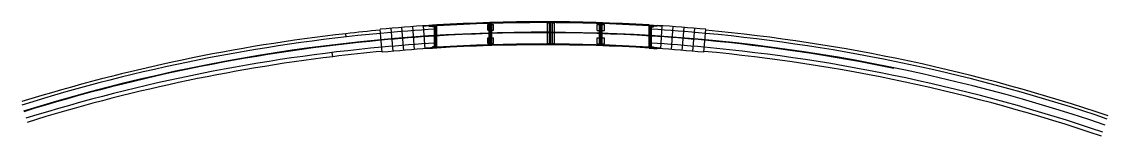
# Model space of a CAD drawing. Extents: x 10130 to 81668, y 5440 to 21644.
# Drawn here: x 39436 to 41443, y 21433 to 21644 of the extents above; entities that cross this region are included whole.
import ezdxf

# ---------------------------------------------------------------- set-up
doc = ezdxf.new("R2010")
doc.units = 0
for name, color, linetype in [('Dimensions', 7, 'Continuous'), ('dsnstdblockInterim', 7, 'Continuous'), ('dsnStdBorder', 7, 'Continuous'), ('dsnstdModifiedBlock', 7, 'Continuous')]:
    doc.layers.add(name, color=color, linetype=linetype)

msp = doc.modelspace()

# ---------------------------------------------------------------- linework, layer by layer
at = {"layer": 'Dimensions'}
for p, q in [((40201.4, 21595.7), (40201.4, 21638.4)), ((40302.2, 21600.4), (40302.2, 21642.9)), ((40413.7, 21601.8), (40413.7, 21644.3)), ((40505.6, 21600.1), (40505.6, 21642.6)), ((40596.5, 21595.7), (40596.5, 21638.4))]:
    msp.add_line(p, q, dxfattribs=at)
msp.add_arc((40398.9, 18390.2), 3234.9, 71.2805, 107.2469, dxfattribs=at)
at = {"layer": 'dsnstdblockInterim'}
for p, q in [((40194.8, 21638), (40187.9, 21637.5)), ((40194.8, 21637.8), (40187.9, 21637.4)), ((40187.9, 21637.5), (40188, 21636.8)), ((40188, 21636.8), (40188.9, 21636.7)), ((40188, 21636.8), (40188, 21636.4)), ((40188, 21636.4), (40194.9, 21636.4)), ((40188.9, 21636.7), (40190.9, 21636.8)), ((40194.8, 21637), (40190.9, 21636.8)), ((40190.9, 21636.8), (40194.9, 21636.4)), ((40190.9, 21636.8), (40194.9, 21636.8)), ((40202.8, 21638.5), (40194.8, 21638)), ((40202.8, 21638.5), (40194.8, 21638)), ((40202.8, 21638.3), (40194.8, 21637.8)), ((40194.8, 21638), (40194.9, 21636.4)), ((40202.9, 21637.5), (40194.8, 21637)), ((40202.9, 21637.3), (40194.9, 21636.8)), ((40199.7, 21636.7), (40194.9, 21636.4)), ((40194.9, 21636.4), (40195, 21635)), ((40198.6, 21635.3), (40195, 21635)), ((40198.6, 21597.2), (40198.6, 21636.6)), ((40199.9, 21597.3), (40199.9, 21636.7)), ((40202.8, 21638.5), (40202.9, 21636.9)), ((40202.9, 21597.4), (40202.9, 21636.9)), ((40296.8, 21639.6), (40299.7, 21639.6)), ((40296.8, 21628.8), (40296.8, 21639.6)), ((40299.7, 21601.4), (40299.7, 21642.4)), ((40299.7, 21642.4), (40304.7, 21642.4)), ((40304.7, 21601.4), (40304.7, 21642.4)), ((40304.7, 21639.6), (40307.6, 21639.6)), ((40307.6, 21628.8), (40307.6, 21639.6)), ((40407, 21604.3), (40407, 21642.3)), ((40407, 21642.3), (40411.2, 21642.3)), ((40411.2, 21602.8), (40411.2, 21643.8)), ((40411.2, 21643.8), (40416.2, 21643.8)), ((40416.2, 21602.8), (40416.2, 21643.8)), ((40416.2, 21642.3), (40420.4, 21642.3)), ((40420.4, 21604.3), (40420.4, 21642.3)), ((40498.8, 21639.3), (40503, 21639.3)), ((40498.8, 21628.5), (40498.8, 21639.3)), ((40503, 21601.1), (40503, 21642.1)), ((40503, 21642.1), (40508.1, 21642.1)), ((40508.1, 21601.1), (40508.1, 21642.1)), ((40508.1, 21639.3), (40512.3, 21639.3)), ((40512.3, 21628.5), (40512.3, 21639.3)), ((40595, 21636.9), (40595.1, 21638.5)), ((40595, 21637.5), (40603, 21637)), ((40595, 21637.3), (40603, 21636.8)), ((40595, 21597.4), (40595, 21636.9)), ((40595, 21636.9), (40603, 21636.4)), ((40595.1, 21638.5), (40603.1, 21638)), ((40595.1, 21638.5), (40603.1, 21638)), ((40595.1, 21638.3), (40603.1, 21637.8)), ((40598, 21597.3), (40598, 21636.7)), ((40599.3, 21597.2), (40599.3, 21636.6)), ((40599.3, 21635.3), (40602.9, 21635)), ((40602.9, 21635), (40603, 21636.4)), ((40603, 21636.4), (40603.1, 21638)), ((40603, 21637), (40607, 21636.8)), ((40607, 21636.8), (40603, 21636.4)), ((40607, 21636.8), (40603, 21636.8)), ((40609.9, 21636.4), (40603, 21636.4)), ((40603.1, 21638), (40610, 21637.5)), ((40603.1, 21637.8), (40610, 21637.4)), ((40607, 21636.8), (40608.9, 21636.7)), ((40609.9, 21636.8), (40608.9, 21636.7)), ((40609.9, 21636.8), (40610, 21637.5)), ((40609.9, 21636.4), (40609.9, 21636.8)), ((40296.8, 21628.8), (40299.7, 21628.8)), ((40296.8, 21604.2), (40296.8, 21615)), ((40296.8, 21615), (40299.7, 21615)), ((40304.7, 21628.8), (40307.6, 21628.8)), ((40304.7, 21615), (40307.6, 21615)), ((40307.6, 21604.2), (40307.6, 21615)), ((40498.8, 21628.5), (40503, 21628.5)), ((40498.8, 21603.9), (40498.8, 21614.7)), ((40498.8, 21614.7), (40503, 21614.7)), ((40508.1, 21628.5), (40512.3, 21628.5)), ((40508.1, 21614.7), (40512.3, 21614.7)), ((40512.3, 21603.9), (40512.3, 21614.7)), ((40188, 21596.1), (40194.9, 21596.9)), ((40188, 21596.1), (40188.1, 21595.7)), ((40188.1, 21595.7), (40189, 21596)), ((40188.1, 21595.7), (40188.1, 21595)), ((40195, 21595.5), (40188.1, 21595.1)), ((40195, 21595.4), (40188.1, 21595)), ((40189, 21596), (40191, 21596.1)), ((40191, 21596.1), (40194.9, 21596.9)), ((40191, 21596.1), (40194.9, 21596.5)), ((40194.9, 21596.3), (40191, 21596.1)), ((40198.6, 21598.5), (40194.8, 21598.3)), ((40194.8, 21598.3), (40194.9, 21596.9)), ((40199.9, 21597.3), (40194.9, 21596.9)), ((40202.9, 21597), (40194.9, 21596.5)), ((40194.9, 21596.9), (40195, 21595.3)), ((40202.9, 21596.8), (40194.9, 21596.3)), ((40203, 21596), (40195, 21595.5)), ((40203, 21595.9), (40195, 21595.4)), ((40203, 21595.8), (40195, 21595.3)), ((40202.9, 21597.4), (40199.9, 21597.3)), ((40202.9, 21597.4), (40203, 21595.8)), ((40296.8, 21604.2), (40299.7, 21604.2)), ((40299.7, 21601.4), (40304.7, 21601.4)), ((40304.7, 21604.2), (40307.6, 21604.2)), ((40407, 21604.3), (40411.2, 21604.3)), ((40411.2, 21602.8), (40416.2, 21602.8)), ((40416.2, 21604.3), (40420.4, 21604.3)), ((40498.8, 21603.9), (40503, 21603.9)), ((40503, 21601.1), (40508.1, 21601.1)), ((40508.1, 21603.9), (40512.3, 21603.9)), ((40594.9, 21595.8), (40595, 21597.4)), ((40594.9, 21596), (40602.9, 21595.5)), ((40594.9, 21595.9), (40602.9, 21595.4)), ((40594.9, 21595.8), (40602.9, 21595.3)), ((40595, 21597.4), (40603, 21596.9)), ((40595, 21597), (40603, 21596.5)), ((40595, 21596.8), (40603, 21596.3)), ((40599.3, 21598.5), (40603.1, 21598.3)), ((40603, 21596.9), (40602.9, 21595.3)), ((40602.9, 21595.5), (40609.8, 21595.1)), ((40602.9, 21595.4), (40609.8, 21595)), ((40603.1, 21598.3), (40603, 21596.9)), ((40609.9, 21596.1), (40603, 21596.9)), ((40606.9, 21596.1), (40603, 21596.9)), ((40606.9, 21596.1), (40603, 21596.5)), ((40603, 21596.3), (40606.9, 21596.1)), ((40606.9, 21596.1), (40608.9, 21596)), ((40609.8, 21595.7), (40608.9, 21596)), ((40609.9, 21596.1), (40609.8, 21595.7)), ((40609.8, 21595.7), (40609.8, 21595))]:
    msp.add_line(p, q, dxfattribs=at)
for radius, start, end in [(3254.2, 86.5442, 93.4556), (3254, 86.5443, 93.4556), (3253.2, 86.5443, 93.4556), (3253, 86.5443, 93.4556), (3252.6, 86.5443, 93.4556), (3213.3, 86.5019, 93.498), (3212.8, 86.5019, 93.498), (3212.6, 86.5019, 93.498), (3211.8, 86.5019, 93.498), (3211.7, 86.5018, 93.498)]:
    msp.add_arc((40398.9, 18390.2), radius, start, end, dxfattribs=at)
at = {"layer": 'dsnStdBorder'}
for radius, start, end in [(3246.7, 93.5182, 95.3009), (3246.7, 84.699, 86.4817), (3233.9, 95.3009, 107.2469), (3233.9, 86.4707, 93.5291), (3233.9, 78.4404, 84.699), (3221.1, 93.5462, 95.3009), (3221.1, 84.699, 86.4537)]:
    msp.add_arc((40398.9, 18390.2), radius, start, end, dxfattribs=at)
at = {"layer": 'dsnstdModifiedBlock'}
for p, q in [((40102.2, 21588.2), (40098.3, 21630.4)), ((40122, 21590), (40118.3, 21632.2)), ((40141.7, 21591.6), (40138.3, 21633.9)), ((40141.9, 21591.6), (40138.5, 21633.9)), ((40161.6, 21593.1), (40158.5, 21635.5)), ((40181.4, 21594.5), (40178.5, 21636.9)), ((40199.7, 21597.2), (40199.7, 21636.7)), ((40598.2, 21597.2), (40598.2, 21636.7)), ((40616.5, 21594.5), (40619.3, 21636.9)), ((40636.3, 21593.1), (40639.4, 21635.5)), ((40656, 21591.6), (40659.4, 21633.9)), ((40656.2, 21591.6), (40659.6, 21633.9)), ((40675.9, 21590), (40679.5, 21632.2)), ((40695.7, 21588.2), (40699.6, 21630.4)), ((40035.4, 21616.5), (40034.7, 21622.3)), ((40010.9, 21579.9), (40009.9, 21587.7))]:
    msp.add_line(p, q, dxfattribs=at)
for points in [[(40187.9, 21637.5), (40188, 21636.8), (40188.9, 21636.7), (40190.9, 21636.8), (40194.9, 21636.4), (40199.7, 21636.7)], [(40598.2, 21636.7), (40603, 21636.4), (40607, 21636.8), (40608.9, 21636.7), (40609.9, 21636.8), (40610, 21637.5)], [(40188.1, 21595), (40188.1, 21595.7), (40189, 21596), (40191, 21596.1), (40194.9, 21596.9), (40194.9, 21596.9), (40199.7, 21597.2)], [(40598.2, 21597.2), (40603, 21596.9), (40606.9, 21596.1), (40608.9, 21596), (40609.8, 21595.7), (40609.8, 21595)]]:
    msp.add_lwpolyline(points, dxfattribs=at)
for radius, start, end in [(3254.2, 93.7182, 95.3009), (3253.4, 93.7182, 93.8835), (3253.4, 86.1164, 86.2817), (3254.2, 84.699, 86.2817), (3246.7, 95.3009, 107.2469), (3252.6, 96.4298, 107.2098), (3252.6, 95.3009, 96.4298), (3233.9, 93.5321, 95.3009), (3233.9, 84.699, 86.4678), (3246.7, 71.2805, 84.699), (3252.6, 71.2805, 84.699), (3221.1, 95.3009, 107.2469), (3211.8, 93.764, 95.3009), (3212.5, 93.764, 93.8835), (3212.5, 86.1164, 86.2359), (3211.8, 84.699, 86.2359), (3221.1, 71.2805, 84.699), (3213.3, 96.9367, 107.2469), (3213.3, 95.3009, 96.9367), (3213.3, 71.2805, 84.699)]:
    msp.add_arc((40398.9, 18390.2), radius, start, end, dxfattribs=at)

doc.saveas('drawing.dxf')
